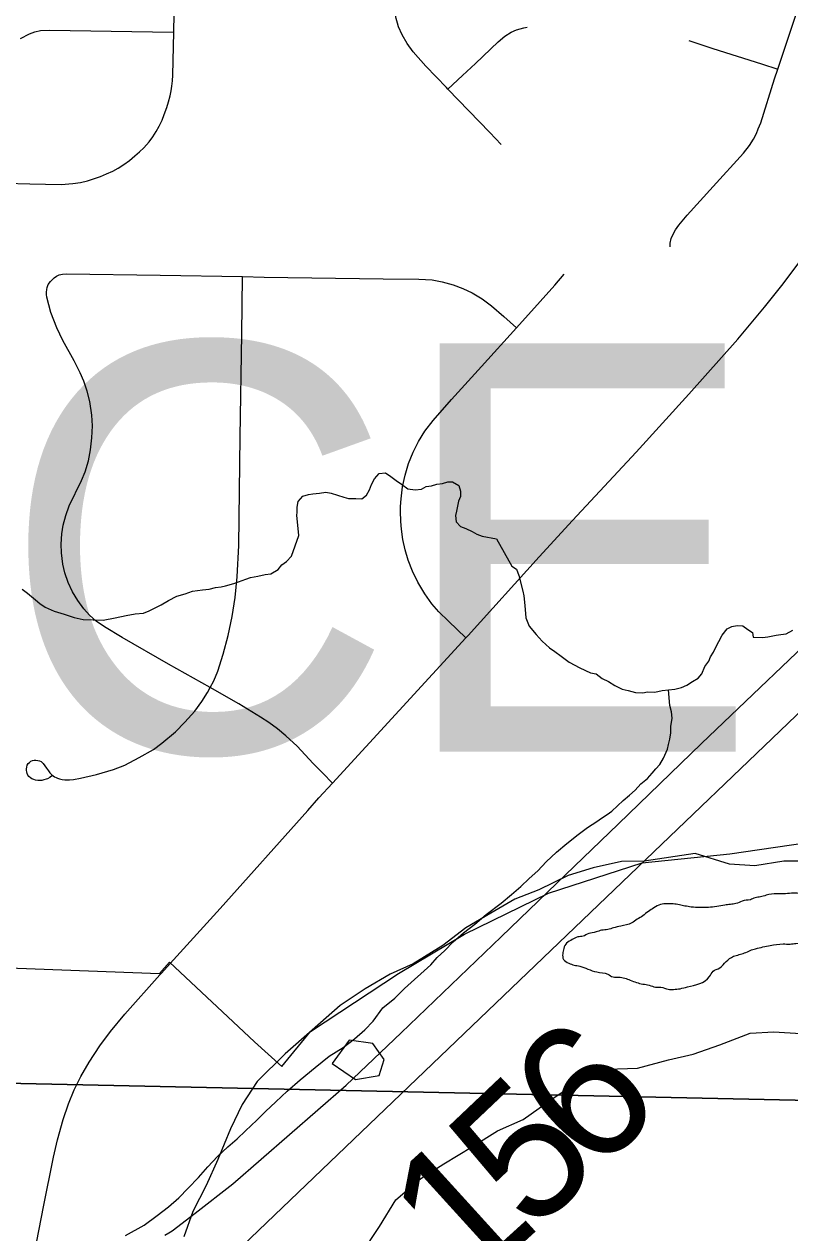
# Model space of a CAD drawing. Extents: x 2.4 to 73.1, y 4.5 to 25.6.
# Drawn here: x 47.5926 to 47.7523, y 21.5419 to 21.7941 of the extents above; entities that cross this region are included whole.
import ezdxf

# ---------------------------------------------------------------- set-up
doc = ezdxf.new("R2010")
doc.units = 0
for name, color, linetype in [('GM_X_City_Street', 7, 'Continuous'), ('GM_X_County_Road', 7, 'Continuous'), ('GM_X_County_Road_Text', 7, 'Continuous'), ('GM_X_Major_River', 7, 'Continuous'), ('GM_X_Minor_River', 7, 'Continuous'), ('GM_X_Section', 7, 'Continuous'), ('GM_X_State_Route', 7, 'Continuous'), ('GM_X_Township_Road', 7, 'Continuous'), ('GM_X_Township_Text', 7, 'Continuous')]:
    doc.layers.add(name, color=color, linetype=linetype)

msp = doc.modelspace()

# ---------------------------------------------------------------- linework, layer by layer
at = {"layer": 'GM_X_City_Street'}
for points in [[(47.69207, 21.76896), (47.68971, 21.77143), (47.68099, 21.78052), (47.68069, 21.78085), (47.6764, 21.78532), (47.67374, 21.78831), (47.67249, 21.79003), (47.67142, 21.79186), (47.6707, 21.79351), (47.67043, 21.7943), (47.67018, 21.79525), (47.66984, 21.79703), (47.66967, 21.79914), (47.6697, 21.80284), (47.66983, 21.81092), (47.66989, 21.81501)], [(47.58349, 21.76103), (47.59374, 21.76075), (47.60025, 21.76063), (47.60268, 21.7608), (47.60433, 21.76102), (47.60575, 21.76137), (47.60725, 21.76184), (47.60851, 21.7623), (47.60976, 21.76281), (47.61108, 21.76341), (47.61219, 21.76405), (47.61338, 21.76481), (47.61451, 21.76565), (47.61564, 21.76658), (47.61663, 21.76744), (47.61753, 21.76829), (47.61862, 21.76954), (47.61938, 21.77055), (47.62012, 21.7717), (47.62071, 21.77277), (47.62133, 21.77403), (47.6218, 21.77524), (47.62233, 21.77668), (47.6227, 21.77785), (47.62305, 21.77913), (47.62326, 21.78018), (47.62338, 21.7811), (47.62352, 21.78223), (47.6236, 21.78342), (47.62375, 21.7924), (47.62376, 21.79301), (47.62428, 21.81151)], [(47.72733, 21.74762), (47.72739, 21.74839), (47.72759, 21.74934), (47.7279, 21.75008), (47.72846, 21.75113), (47.72917, 21.7521), (47.73092, 21.75421), (47.73635, 21.76016), (47.74269, 21.76715), (47.74391, 21.76876), (47.74475, 21.7701), (47.74535, 21.77128), (47.74575, 21.77225), (47.74625, 21.77348), (47.74916, 21.78263), (47.74984, 21.7847), (47.75462, 21.79915), (47.75696, 21.80705), (47.75765, 21.80984), (47.75831, 21.81325)], [(47.59176, 21.79109), (47.59366, 21.79204), (47.59479, 21.79249), (47.59596, 21.79273), (47.59783, 21.79282), (47.61932, 21.79247), (47.62375, 21.7924)], [(47.68099, 21.78052), (47.68404, 21.78335), (47.68676, 21.78588), (47.69146, 21.79038), (47.69289, 21.79156), (47.69419, 21.7924), (47.69532, 21.7929), (47.69681, 21.79332), (47.69751, 21.79343)], [(47.73123, 21.79065), (47.73627, 21.78901), (47.74639, 21.7858), (47.74984, 21.7847)], [(47.59832, 21.6372), (47.59794, 21.6369), (47.59745, 21.63661), (47.59712, 21.63649), (47.59669, 21.63636), (47.59623, 21.63627), (47.59584, 21.63622), (47.59537, 21.63625), (47.5949, 21.63633), (47.59454, 21.63646), (47.59416, 21.63662), (47.59385, 21.63683), (47.59356, 21.63707), (47.59334, 21.63738), (47.59318, 21.63767), (47.59309, 21.63803), (47.59304, 21.63835), (47.59306, 21.63869), (47.5931, 21.63904), (47.59321, 21.63944), (47.59339, 21.63976), (47.59363, 21.64003), (47.59394, 21.64025), (47.59426, 21.64039), (47.59465, 21.64046), (47.59502, 21.64046), (47.59543, 21.64042), (47.59576, 21.64033), (47.59607, 21.64018), (47.59653, 21.63976), (47.5972, 21.63883), (47.59762, 21.63826), (47.59791, 21.63787), (47.59835, 21.63741), (47.5986, 21.63718), (47.59888, 21.637), (47.5992, 21.63684), (47.5995, 21.6367), (47.59991, 21.63658), (47.60049, 21.63646), (47.60101, 21.63639), (47.60151, 21.63636), (47.602, 21.63636), (47.60285, 21.63645), (47.60432, 21.63672), (47.60765, 21.63748), (47.61122, 21.63854), (47.61353, 21.63946), (47.61658, 21.64102), (47.61953, 21.64273), (47.6213, 21.644), (47.62413, 21.64643), (47.6261, 21.6484), (47.62815, 21.65074), (47.62964, 21.65273), (47.6308, 21.65457), (47.63136, 21.65564), (47.6321, 21.65704), (47.63295, 21.65904), (47.63409, 21.66259), (47.63513, 21.66649), (47.63596, 21.67045), (47.63657, 21.67444), (47.63701, 21.67877), (47.63734, 21.68528), (47.63766, 21.70795), (47.63795, 21.72939), (47.63811, 21.74138)], [(47.65688, 21.63569), (47.65485, 21.63776), (47.65289, 21.63976), (47.64952, 21.64339), (47.64716, 21.64555), (47.64539, 21.64699), (47.64359, 21.64832), (47.64188, 21.64948), (47.63736, 21.65227), (47.63136, 21.65564), (47.6227, 21.6605), (47.61299, 21.66605), (47.60929, 21.66828), (47.60756, 21.66952), (47.6062, 21.67073), (47.60499, 21.67208), (47.60373, 21.6738), (47.60265, 21.67563), (47.60176, 21.67757), (47.60106, 21.67957), (47.60065, 21.68135), (47.60033, 21.68377), (47.60025, 21.68558), (47.60039, 21.68771), (47.60068, 21.6895), (47.60123, 21.69156), (47.60197, 21.69356), (47.60454, 21.69886), (47.60525, 21.70064), (47.60598, 21.70295), (47.60639, 21.70524), (47.60668, 21.70775), (47.60679, 21.71027), (47.60667, 21.71249), (47.60623, 21.7153), (47.60571, 21.71746), (47.605, 21.71955), (47.60427, 21.72129), (47.60298, 21.72381), (47.60064, 21.72806), (47.59939, 21.73068), (47.59815, 21.7339), (47.59729, 21.73708), (47.59723, 21.73766), (47.59723, 21.73813), (47.59728, 21.7387), (47.59737, 21.73914), (47.59759, 21.73971), (47.59802, 21.74039), (47.59839, 21.74074)], [(47.59839, 21.74074), (47.59882, 21.74112), (47.59931, 21.74148), (47.59989, 21.74173), (47.60055, 21.74189), (47.60137, 21.742), (47.62094, 21.74166), (47.63811, 21.74138), (47.64266, 21.7413), (47.66749, 21.74095), (47.67493, 21.74086), (47.67767, 21.74068), (47.67976, 21.7403), (47.68211, 21.73965), (47.68411, 21.73891), (47.68604, 21.738), (47.68813, 21.73675), (47.69009, 21.73532), (47.69263, 21.73307), (47.6953, 21.73072)], [(47.68472, 21.66599), (47.68112, 21.6695), (47.6791, 21.67147), (47.67764, 21.67313), (47.67617, 21.6752), (47.67472, 21.67763), (47.67362, 21.6799), (47.67268, 21.68224), (47.67204, 21.68437), (47.67159, 21.68653), (47.67128, 21.68871), (47.67115, 21.69027), (47.67107, 21.69247), (47.67109, 21.69342), (47.67119, 21.69499), (47.67152, 21.69749), (47.67206, 21.69996), (47.67277, 21.70238), (47.6737, 21.70473), (47.67484, 21.70698), (47.67618, 21.70911), (47.67787, 21.71133), (47.68175, 21.71575), (47.68797, 21.72264), (47.6953, 21.73072), (47.70026, 21.73619), (47.70332, 21.73962), (47.70527, 21.74191)]]:
    msp.add_lwpolyline(points, dxfattribs=at)
at = {"layer": 'GM_X_County_Road'}
for points in [[(47.58633, 21.82057), (47.49555, 21.74172), (47.48374, 21.73025), (47.57887, 21.62981), (47.57797, 21.59757), (47.58551, 21.59726), (47.62077, 21.59599), (47.62288, 21.59834), (47.64065, 21.58173), (47.64635, 21.57653), (47.65229, 21.58384), (47.67064, 21.59595), (47.68445, 21.60419), (47.70196, 21.61271), (47.72149, 21.61903), (47.73978, 21.62096), (47.76508, 21.62464)], [(47.62344, 21.54228), (47.62826, 21.54598), (47.6361, 21.55211), (47.65975, 21.57269), (47.67125, 21.58358), (47.69208, 21.60361), (47.7037, 21.61485), (47.71649, 21.62711), (47.73392, 21.64396), (47.76293, 21.67163)]]:
    msp.add_lwpolyline(points, dxfattribs=at)
at = {"layer": 'GM_X_Major_River'}
for points in [[(47.75642, 21.61943), (47.75111, 21.61939), (47.74502, 21.61842), (47.73972, 21.61875), (47.73258, 21.62104), (47.72192, 21.61943), (47.71718, 21.61937), (47.71126, 21.61802), (47.7061, 21.61645), (47.69995, 21.6134), (47.69496, 21.61145), (47.68995, 21.60855), (47.68475, 21.60547), (47.67991, 21.6018), (47.67373, 21.59799), (47.66893, 21.59584), (47.66373, 21.59276), (47.65851, 21.5893), (47.65268, 21.58415), (47.64705, 21.57918), (47.6412, 21.57346), (47.63803, 21.56861), (47.63561, 21.56356), (47.63297, 21.55718), (47.63054, 21.55174), (47.62774, 21.54632), (47.62588, 21.54105)], [(47.66528, 21.58134), (47.6604, 21.58204), (47.65685, 21.5772), (47.66168, 21.57384), (47.66663, 21.57466), (47.66768, 21.57804)], [(47.66274, 21.53719), (47.6667, 21.54316), (47.67008, 21.54876), (47.67532, 21.55317), (47.68015, 21.55626), (47.68613, 21.55989), (47.69134, 21.56316), (47.69671, 21.56548), (47.7029, 21.56986), (47.7085, 21.57369), (47.71426, 21.576), (47.72052, 21.57621), (47.72701, 21.57793), (47.73216, 21.57912), (47.73772, 21.58105), (47.74404, 21.58353), (47.74898, 21.58378), (47.75465, 21.58343)], [(47.66768, 21.57804), (47.66528, 21.58134)]]:
    msp.add_lwpolyline(points, dxfattribs=at)
for points in [[(47.73175, 21.60983), (47.73043, 21.61005), (47.7293, 21.61027), (47.72797, 21.6105), (47.72684, 21.61052), (47.72531, 21.61037), (47.72397, 21.60965), (47.72281, 21.60892), (47.72165, 21.608), (47.72049, 21.60727), (47.71934, 21.60653), (47.71704, 21.60583), (47.71551, 21.60549), (47.71437, 21.60514), (47.71303, 21.60499), (47.71189, 21.60463), (47.71036, 21.60429), (47.70921, 21.60375), (47.70807, 21.60359), (47.70692, 21.60305), (47.70576, 21.60232), (47.70516, 21.6012), (47.70494, 21.60006), (47.7051, 21.59892), (47.70622, 21.59813), (47.70735, 21.59772), (47.70848, 21.59751), (47.71017, 21.59689), (47.71206, 21.59628), (47.71432, 21.59584), (47.71544, 21.59524), (47.71658, 21.59521), (47.71791, 21.59499), (47.71903, 21.59458), (47.72167, 21.59376), (47.72299, 21.59353), (47.72431, 21.59312), (47.72544, 21.59309), (47.72695, 21.59268), (47.72809, 21.59265), (47.72942, 21.5928), (47.73095, 21.59315), (47.73556, 21.59531), (47.73634, 21.59643), (47.73769, 21.59715), (47.73905, 21.59845), (47.7406, 21.59955), (47.74174, 21.5999), (47.74289, 21.60025), (47.74404, 21.60079), (47.74519, 21.60114), (47.74824, 21.60182), (47.75091, 21.60214), (47.75242, 21.6021), (47.75357, 21.60226), (47.75736, 21.60217), (47.76, 21.60172), (47.76132, 21.60131), (47.76245, 21.6009), (47.76376, 21.60048), (47.76527, 21.60007), (47.7664, 21.59985), (47.76773, 21.59963), (47.76885, 21.59922), (47.76999, 21.59919), (47.77228, 21.59951), (47.77458, 21.60059), (47.77556, 21.60171), (47.77597, 21.60284), (47.776, 21.60397), (47.77564, 21.60512), (47.77474, 21.60666), (47.77363, 21.60783), (47.77251, 21.60862), (47.76989, 21.61001), (47.76857, 21.61043), (47.76745, 21.61102), (47.76594, 21.61144), (47.76481, 21.61166), (47.76348, 21.61188), (47.76178, 21.61192), (47.76046, 21.61215), (47.75894, 21.61238), (47.75762, 21.61241), (47.75629, 21.61263), (47.75497, 21.61267), (47.75269, 21.61272), (47.75098, 21.61258), (47.74965, 21.61261), (47.74737, 21.61229), (47.74622, 21.61194), (47.74508, 21.61177), (47.74409, 21.61132)], [(47.74409, 21.61132), (47.74241, 21.61108), (47.74106, 21.61055), (47.73992, 21.61038), (47.73878, 21.61022), (47.73535, 21.60974), (47.73175, 21.60983)]]:
    msp.add_spline(points, degree=3, dxfattribs=at)
at = {"layer": 'GM_X_Minor_River'}
for points in [[(47.64984, 21.68735), (47.64948, 21.6916), (47.6495, 21.69217), (47.64953, 21.69331), (47.64974, 21.69444), (47.65072, 21.69556), (47.65187, 21.69591), (47.65282, 21.69607), (47.65416, 21.69623), (47.65549, 21.69638), (47.65662, 21.69617), (47.65794, 21.69575), (47.65926, 21.69534), (47.66021, 21.69512), (47.66173, 21.69509), (47.66305, 21.69505), (47.66402, 21.69579), (47.66462, 21.69691), (47.66503, 21.69804), (47.66563, 21.69917), (47.6666, 21.70028), (47.66794, 21.70044), (47.66906, 21.69965), (47.67018, 21.69886), (47.6713, 21.69807), (47.6726, 21.69709), (47.67412, 21.69686), (47.67545, 21.69702), (47.67641, 21.69756), (47.67756, 21.69772), (47.6787, 21.69807), (47.67985, 21.69824), (47.68099, 21.69859), (47.68194, 21.69856), (47.68325, 21.69777), (47.6836, 21.69662), (47.68358, 21.69548), (47.68317, 21.69454), (47.68274, 21.69246), (47.68253, 21.69152), (47.68269, 21.69019), (47.68361, 21.68921), (47.68474, 21.68881), (47.68605, 21.6882), (47.68699, 21.68761), (47.68812, 21.6872), (47.69114, 21.68664)], [(47.5921, 21.67615), (47.59322, 21.67536), (47.59489, 21.67397), (47.59582, 21.67318), (47.59693, 21.67238), (47.59881, 21.67155), (47.60089, 21.67092), (47.60296, 21.67028), (47.60485, 21.66983), (47.60904, 21.6697), (47.61153, 21.67018), (47.61383, 21.67068), (47.61574, 21.671), (47.61746, 21.67113), (47.61862, 21.67166), (47.61978, 21.67219), (47.62114, 21.67291), (47.62269, 21.67381), (47.62443, 21.6747), (47.62616, 21.67522), (47.6277, 21.67574), (47.6298, 21.67605), (47.63114, 21.67619), (47.63249, 21.67653), (47.63363, 21.67668), (47.63459, 21.67684), (47.63632, 21.67735), (47.63728, 21.6777), (47.63882, 21.67822), (47.63979, 21.67857), (47.64132, 21.6789), (47.64286, 21.67923), (47.644, 21.67938), (47.64556, 21.68028), (47.64635, 21.68121), (47.64732, 21.68193), (47.64831, 21.68304), (47.64984, 21.68735)], [(47.69114, 21.68664), (47.69433, 21.68095), (47.69526, 21.68035), (47.69579, 21.679), (47.69663, 21.67574), (47.69679, 21.67478), (47.69694, 21.67345), (47.69708, 21.67192), (47.69722, 21.6702), (47.69793, 21.66847), (47.69939, 21.66671), (47.70068, 21.66533), (47.70216, 21.66395), (47.70328, 21.66315), (47.70458, 21.66216), (47.70626, 21.66096), (47.7085, 21.65975), (47.71075, 21.65872), (47.71189, 21.65849), (47.71319, 21.6575), (47.7145, 21.65689), (47.71581, 21.65608), (47.71731, 21.65527), (47.71863, 21.65504), (47.72014, 21.65461), (47.72167, 21.65456), (47.72262, 21.65471), (47.72414, 21.65466), (47.72568, 21.65499), (47.72702, 21.65514), (47.72835, 21.65529), (47.7297, 21.65562), (47.73086, 21.65615), (47.73202, 21.65688), (47.73319, 21.6576), (47.73398, 21.65852), (47.7346, 21.66003), (47.7354, 21.66114), (47.73581, 21.66208), (47.73641, 21.66301), (47.73682, 21.66395), (47.73823, 21.66656), (47.73923, 21.66786), (47.7402, 21.6684), (47.74135, 21.66855), (47.74249, 21.66852), (47.7436, 21.66772), (47.74454, 21.66712), (47.7447, 21.66616), (47.7466, 21.6661), (47.74775, 21.66625), (47.74947, 21.66657), (47.75043, 21.66673), (47.75157, 21.66688), (47.75293, 21.6676)], [(46.60122, 20.30202), (46.61067, 20.55521), (47.78988, 21.68452)], [(47.6137, 21.54132), (47.61757, 21.54348), (47.6203, 21.54548), (47.62265, 21.5473), (47.6248, 21.54914), (47.62677, 21.55116), (47.62894, 21.55337), (47.63091, 21.55559), (47.63289, 21.55781), (47.63504, 21.55983), (47.637, 21.56148), (47.63877, 21.56313), (47.64112, 21.56534), (47.6429, 21.56718), (47.64505, 21.5692), (47.64741, 21.57141), (47.65015, 21.57379), (47.65328, 21.57635), (47.65621, 21.57872), (47.65913, 21.58053), (47.66147, 21.58235), (47.66362, 21.58419), (47.6654, 21.58603), (47.66739, 21.58882), (47.66993, 21.59083), (47.6719, 21.59285), (47.67739, 21.59781), (47.67877, 21.59928), (47.68034, 21.60075), (47.68211, 21.6026), (47.68426, 21.60443), (47.68661, 21.60625), (47.68896, 21.60827), (47.69208, 21.61064), (47.69423, 21.61247), (47.69619, 21.61412), (47.69796, 21.61577), (47.69972, 21.61742), (47.7015, 21.61927), (47.70366, 21.62129), (47.70581, 21.62312), (47.70815, 21.62495), (47.7101, 21.6264), (47.71205, 21.62767), (47.71302, 21.6284), (47.71419, 21.62912), (47.71516, 21.62985), (47.71634, 21.63095), (47.71752, 21.63206), (47.71889, 21.63315), (47.72007, 21.63425), (47.72125, 21.63555), (47.72262, 21.63664), (47.7236, 21.63775), (47.7244, 21.63868), (47.72519, 21.6396), (47.72599, 21.64091), (47.72681, 21.64278), (47.72703, 21.64373), (47.72726, 21.64486), (47.72749, 21.64618), (47.72753, 21.64751), (47.72778, 21.64922), (47.72763, 21.65055), (47.72729, 21.6519), (47.72702, 21.65514)]]:
    msp.add_lwpolyline(points, dxfattribs=at)
at = {"layer": 'GM_X_Section'}
for points in [[(47.59206, 22.07349), (48.09283, 22.06235), (48.07944, 21.56274), (48.0766, 21.56261), (47.57885, 21.57331)], [(47.57885, 21.57331), (48.0766, 21.56261), (48.0642, 21.04105), (47.56537, 21.05389)]]:
    msp.add_lwpolyline(points, close=True, dxfattribs=at)
at = {"layer": 'GM_X_State_Route'}
msp.add_line((47.62119, 21.59605), (47.623, 21.59807), dxfattribs=at)
for points in [[(47.65172, 21.63), (47.65404, 21.6326), (47.65688, 21.63569), (47.68472, 21.66599), (47.68518, 21.66649), (47.70005, 21.68288), (47.707, 21.69047), (47.72026, 21.70473), (47.73123, 21.71686), (47.74145, 21.72831), (47.74702, 21.73498), (47.75092, 21.73986), (47.75695, 21.74791), (47.76172, 21.75458), (47.77021, 21.76677), (47.77727, 21.77747), (47.78732, 21.79218), (47.78903, 21.7947)], [(47.623, 21.59807), (47.63345, 21.60956), (47.65172, 21.63)], [(47.59519, 21.54013), (47.59662, 21.54727), (47.59868, 21.55764), (47.59951, 21.56129), (47.60068, 21.56551), (47.60179, 21.56877), (47.60298, 21.57167), (47.60437, 21.57449), (47.60609, 21.57747), (47.60833, 21.58087), (47.61058, 21.58387), (47.61357, 21.58748), (47.62089, 21.59571), (47.62119, 21.59605)]]:
    msp.add_lwpolyline(points, dxfattribs=at)
at = {"layer": 'GM_X_Township_Road'}
msp.add_lwpolyline([(47.62191, 21.54137), (47.62274, 21.54187), (47.62344, 21.54228)], dxfattribs=at)

# ---------------------------------------------------------------- texts
at = {"layer": 'GM_X_County_Road_Text'}
for s, rotation, p in [('6', 43.8052, (47.71129, 21.55354)), ('5', 43.4837, (47.69846, 21.54138)), ('1', 42.2546, (47.68502, 21.52916))]:
    msp.add_text(s, height=0.02841, rotation=rotation, dxfattribs=at).set_placement(p)
at = {"layer": 'GM_X_Township_Text'}
msp.add_text('DEFIANCE', height=0.085227, rotation=0, dxfattribs=at).set_placement((47.1697, 21.64225))

doc.saveas('drawing.dxf')
